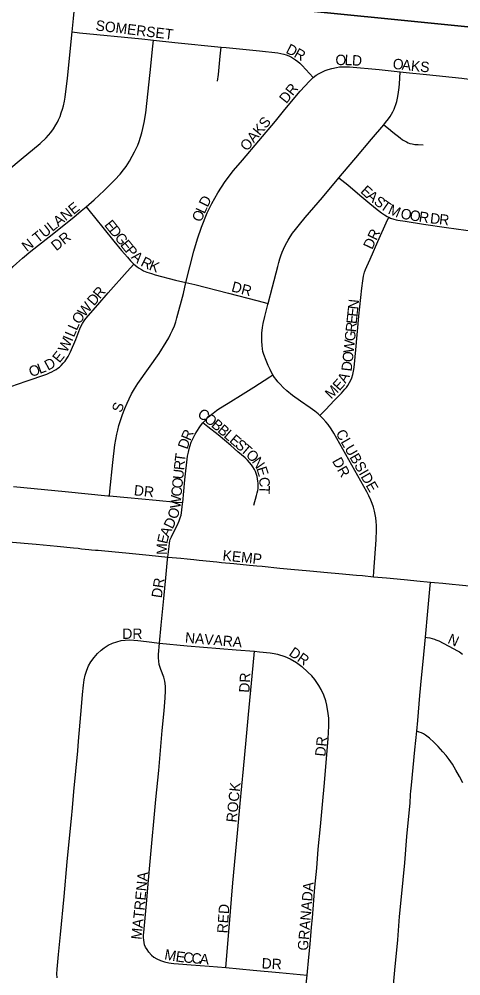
# Model space of a CAD drawing. Extents: x 1410790 to 1770854, y 448063 to 770588.
# Drawn here: x 1526748 to 1528873, y 641443 to 646042 of the extents above; entities that cross this region are included whole.
import ezdxf

# ---------------------------------------------------------------- set-up
doc = ezdxf.new("R2010")
doc.units = 0
for name, color, linetype in [('GM_X_City_Street', 7, 'Continuous'), ('GM_X_City_Street_Text', 7, 'Continuous'), ('GM_X_Section', 7, 'Continuous')]:
    doc.layers.add(name, color=color, linetype=linetype)

msp = doc.modelspace()

# ---------------------------------------------------------------- linework, layer by layer
at = {"layer": 'GM_X_City_Street'}
for points in [[(1527002.7, 645980.6), (1527009.3, 646045.9), (1527019.6, 646146.9)], [(1526435.6, 645092.6), (1526464.4, 645123.5), (1526499.9, 645157.6), (1526557.4, 645206.3), (1526636.9, 645269.6), (1526758.6, 645369.5), (1526849.9, 645444.3), (1526878.4, 645471.4), (1526890, 645484.2), (1526901, 645497.8), (1526913.3, 645515.3), (1526925.1, 645533.8), (1526933, 645547.4), (1526938.3, 645558.8), (1526944.9, 645574.2), (1526951, 645591.2), (1526956.8, 645608.9), (1526961.2, 645625.8), (1526966, 645647.6), (1526969.3, 645667.6), (1526980.1, 645758.8), (1527002.7, 645980.6)], [(1527002.7, 645980.6), (1527038.1, 645977.2), (1527338.1, 645947.9), (1527394.5, 645941.8)], [(1527070.7, 645140.2), (1527108.9, 645172.8), (1527157.9, 645219), (1527208.4, 645269.1), (1527234.4, 645297.6), (1527250.7, 645317.1), (1527262.9, 645334.4), (1527278.8, 645360), (1527292.1, 645383.8), (1527302.9, 645403.7), (1527310.9, 645420.3), (1527318.5, 645436.5), (1527325.3, 645453.8), (1527332.2, 645474.4), (1527338.7, 645496.4), (1527343.7, 645516.6), (1527349.7, 645545.4), (1527357, 645591.1), (1527378.5, 645785), (1527391.5, 645912.8), (1527394.5, 645941.8)], [(1527394.5, 645941.8), (1527497.7, 645930.7), (1527720.6, 645907.6)], [(1527703.1, 645743.3), (1527706.6, 645776), (1527715.9, 645863.7), (1527720.6, 645907.6)], [(1527720.6, 645907.6), (1527744.6, 645905.2), (1527904.4, 645889.3), (1527993.1, 645879.8), (1528007.4, 645877.3), (1528021.4, 645874), (1528032.8, 645870.6), (1528045.3, 645865.5), (1528058, 645859.5), (1528067.9, 645853.7), (1528078.4, 645846.5), (1528088.9, 645839), (1528098.1, 645830.7), (1528110.3, 645819.6), (1528163, 645761.4)], [(1528163, 645761.4), (1528177.6, 645772.5), (1528191, 645780.7), (1528207.7, 645789.5), (1528220.6, 645794.7), (1528234.6, 645799.7), (1528252.7, 645805.3), (1528274.9, 645810.4), (1528290.2, 645812.9), (1528304.1, 645813.6), (1528336.8, 645812.8), (1528480.4, 645800.3), (1528581.1, 645789.4)], [(1528502.1, 645534.9), (1528511, 645545.5), (1528524.5, 645562.8), (1528532.4, 645574), (1528540, 645586.1), (1528545.6, 645596), (1528552.2, 645609.2), (1528556.3, 645619.3), (1528560.6, 645632.4), (1528565, 645646.8), (1528570.2, 645670), (1528573.5, 645691.6), (1528576, 645714), (1528577.3, 645732), (1528579.1, 645758.9), (1528581.1, 645789.4)], [(1528581.1, 645789.4), (1528610.8, 645786.2), (1528708.6, 645776.2), (1528878, 645758.9), (1528913.5, 645752.9), (1528929.1, 645749.1), (1528945, 645743.8), (1528957.4, 645738.9), (1528969.1, 645733.6), (1528980.8, 645726.9), (1528991.7, 645720.3), (1529005.1, 645710.5), (1529017.8, 645700.5), (1529029.4, 645690), (1529038.9, 645680.4), (1529051.2, 645667.9)], [(1527549.8, 644775.9), (1527588.9, 644926.1), (1527605.5, 644986.1), (1527625, 645041.8), (1527653.1, 645111.8), (1527674.7, 645156), (1527703.6, 645207.4), (1527739.7, 645262.1), (1527780.1, 645313.8), (1527822, 645364.1), (1527900.6, 645456.6), (1527981.2, 645551.6), (1528026.6, 645607.6), (1528100.2, 645695.7), (1528144.3, 645744.1), (1528163, 645761.4)], [(1528286.1, 645279.2), (1528303.6, 645300.1), (1528367.4, 645375), (1528443.7, 645465.1), (1528502.1, 645534.9)], [(1528502.1, 645534.9), (1528524.6, 645517.2), (1528546.8, 645499.6), (1528581.1, 645471.5), (1528593.2, 645462.5), (1528601.9, 645456.9), (1528611.2, 645451.9), (1528619.7, 645448), (1528628, 645445.1), (1528639, 645442.3), (1528651.8, 645440.3), (1528668.4, 645439.2), (1528691.3, 645438.3)], [(1527946, 644675.9), (1527967, 644754.7), (1527992.4, 644852.3), (1527997.3, 644872.1), (1528002.6, 644890.2), (1528007, 644904.6), (1528013.3, 644921.4), (1528019.6, 644936.4), (1528029.6, 644956.7), (1528042.3, 644979.1), (1528052.5, 644995.9), (1528063.9, 645013.2), (1528077.4, 645031), (1528096.2, 645055.1), (1528123.9, 645088.7), (1528207, 645184.4), (1528286.1, 645279.2)], [(1528286.1, 645279.2), (1528300.3, 645268.1), (1528329.3, 645245.3), (1528353.9, 645224.5), (1528396.8, 645188), (1528425.8, 645163.4), (1528462.9, 645132.9), (1528491.5, 645110.3), (1528505.9, 645101.2), (1528519.5, 645093.3), (1528527.2, 645089.8)], [(1526708.3, 644840.1), (1526719.9, 644852.7), (1526735.2, 644867.4), (1526763.6, 644893.2), (1526804, 644927.1), (1526892.1, 644996.4), (1527010.7, 645089.8), (1527047.1, 645120.1), (1527070.7, 645140.2)], [(1527070.7, 645140.2), (1527090, 645115.6), (1527110.3, 645089.8), (1527203.6, 644974.4), (1527240.7, 644930.5), (1527268.8, 644897.3), (1527283.5, 644880), (1527293.2, 644870.1), (1527300.1, 644864.5)], [(1528195.3, 644137), (1528223.4, 644165.8), (1528263.8, 644208.5), (1528298.4, 644243.3), (1528315.8, 644262.5), (1528323.6, 644271.8), (1528330.1, 644281.1), (1528337.9, 644294.8), (1528343.5, 644306.3), (1528348.5, 644318.2), (1528353.5, 644334.3), (1528356.9, 644349.6), (1528359.7, 644367.1), (1528367.3, 644452), (1528382.7, 644614.7), (1528396.1, 644748.3), (1528401, 644784.2), (1528404.6, 644806.3), (1528409.9, 644825.7), (1528414.5, 644839.3), (1528420.3, 644853.2), (1528437.2, 644888.7), (1528474.3, 644972.6), (1528514.7, 645062.2), (1528527.2, 645089.8)], [(1528527.2, 645089.8), (1528535, 645086.2), (1528551.2, 645080.8), (1528562.7, 645077.6), (1528570.6, 645075.9), (1528606, 645070.6), (1528693.6, 645057.3), (1528803.8, 645041), (1528898, 645027.3), (1528975.8, 645016.3), (1529027.6, 645008), (1529060.2, 645001.9)], [(1526670.5, 644262.5), (1526781.8, 644301.1), (1526881.1, 644335.7), (1526894.3, 644341.4), (1526905.4, 644346.9), (1526916.8, 644352.9), (1526925.7, 644358.1), (1526934.3, 644363.8), (1526941.7, 644369.1), (1526950.7, 644377.3), (1526960.4, 644387.5), (1526968.8, 644397.4), (1526977.4, 644410.2), (1526983.3, 644420.6), (1526995.6, 644443.3), (1527020.3, 644501.6), (1527040.4, 644553.5), (1527046.8, 644568.1), (1527052.8, 644579.3), (1527060.9, 644591.7), (1527069.3, 644602.7), (1527126.7, 644669.5), (1527176, 644726.6), (1527268, 644828.8), (1527300.1, 644864.5)], [(1527300.1, 644864.5), (1527314, 644853), (1527323.1, 644846.7), (1527336.2, 644838.6), (1527346.8, 644832.9), (1527362.7, 644825.9), (1527384.2, 644818.7), (1527401.8, 644813.4), (1527500.2, 644787.6), (1527549.8, 644775.9)], [(1527182.9, 643750.3), (1527185.1, 643773.3), (1527198.7, 643910.7), (1527209.3, 643995.3), (1527217.9, 644047), (1527222.3, 644065.7), (1527228.2, 644088.3), (1527235.7, 644112.5), (1527245.8, 644141.2), (1527257.3, 644170.7), (1527267.8, 644196), (1527277.5, 644216.9), (1527289.4, 644240.1), (1527303.6, 644264.8), (1527319.5, 644290.9), (1527421.4, 644435.3), (1527456.2, 644488.5), (1527468.2, 644509.9), (1527477, 644527.1), (1527486.3, 644547.3), (1527494.8, 644567.5), (1527502.1, 644587.1), (1527507.4, 644605.5), (1527538.1, 644722.5), (1527549.8, 644775.9)], [(1527549.8, 644775.9), (1527592.7, 644765.8), (1527754.7, 644724.7), (1527891.3, 644689.9), (1527946, 644675.9)], [(1527969, 644331.8), (1527962.8, 644343), (1527955.2, 644357.3), (1527945.7, 644377.2), (1527936.3, 644401.6), (1527925.6, 644429.3), (1527921.3, 644445.1), (1527919.1, 644457.3), (1527916.6, 644473.8), (1527915.5, 644494), (1527915.4, 644516), (1527916.2, 644533.3), (1527919, 644559.5), (1527921.8, 644578.8), (1527930.2, 644613.1), (1527944.4, 644670), (1527946, 644675.9)], [(1527632.5, 644101.2), (1527642.7, 644112.3), (1527659.5, 644129.6), (1527681.1, 644148.4), (1527696.9, 644160.4), (1527708.2, 644168.5), (1527753, 644195.7), (1527825.5, 644240.8), (1527876.6, 644272.5), (1527954.5, 644322.5), (1527969, 644331.8)], [(1528195.3, 644137), (1528186.5, 644144.2), (1528170.8, 644156.7), (1528148, 644172.9), (1528101.5, 644205.8), (1528063.5, 644232.2), (1528035.5, 644255.6), (1528018.4, 644271.5), (1528003.9, 644286.7), (1527993, 644298.8), (1527985, 644309.2), (1527977.5, 644320.1), (1527969, 644331.8)], [(1528452.3, 643361.7), (1528454.1, 643386), (1528465.1, 643539.1), (1528467.1, 643587.2), (1528467.1, 643608.4), (1528465.9, 643626.3), (1528464.2, 643644.7), (1528461.6, 643661.1), (1528458.5, 643676.5), (1528452.7, 643695.6), (1528446.8, 643712.9), (1528440.4, 643729), (1528430, 643750.8), (1528420.7, 643769.9), (1528262.3, 644051.6), (1528249.1, 644072.1), (1528234.9, 644092.6), (1528224, 644106.7), (1528209.9, 644122.5), (1528201.9, 644130.8), (1528195.3, 644137)], [(1527535.4, 643718.1), (1527545.6, 643827.9), (1527558.6, 643941.8), (1527562.3, 643960.5), (1527566.2, 643975.9), (1527571, 643993.2), (1527576.2, 644007.8), (1527582.1, 644021.5), (1527588.3, 644034.4), (1527595, 644047.3), (1527602.3, 644059.4), (1527616.8, 644081.5), (1527626.1, 644093.7), (1527632.5, 644101.2)], [(1527877.7, 643705.2), (1527890.6, 643752.4), (1527894, 643764.3), (1527896.4, 643775.3), (1527897.8, 643786.4), (1527898.6, 643799.4), (1527898.3, 643810.6), (1527897.1, 643820.9), (1527895.2, 643832.6), (1527893, 643843.3), (1527888.9, 643857), (1527885.1, 643867.1), (1527880.1, 643877.6), (1527873.1, 643890), (1527866.3, 643899.7), (1527857.1, 643911), (1527847.2, 643921.3), (1527835.5, 643932.5), (1527800.5, 643962.5), (1527766, 643992.9), (1527705.4, 644043.4), (1527656.5, 644082.2), (1527632.5, 644101.2)], [(1526721.7, 643795.4), (1526969.4, 643771.2), (1527175.2, 643751), (1527182.9, 643750.3)], [(1527182.9, 643750.3), (1527269.9, 643742.3), (1527407.1, 643729.5), (1527505.3, 643720.7), (1527535.4, 643718.1)], [(1527463.8, 643456.3), (1527469.2, 643506.7), (1527471.2, 643522.5), (1527473.2, 643534), (1527475.3, 643541), (1527477.6, 643546.9), (1527480.6, 643553.2), (1527492.5, 643577.3), (1527509.9, 643611.3), (1527518.4, 643629.5), (1527523.4, 643644.1), (1527527.8, 643657.8), (1527529.9, 643668.9), (1527534.8, 643711.5), (1527535.4, 643718.1)], [(1526697.7, 643529.6), (1526830.2, 643517.7), (1526931.4, 643508), (1527009.7, 643500.3), (1527032.4, 643498.1), (1527048.7, 643496.4), (1527084, 643492.8), (1527096.4, 643491.6), (1527115.8, 643489.8), (1527128.7, 643488.7), (1527210, 643481.4), (1527262.2, 643476.3), (1527373.2, 643465.2), (1527463.8, 643456.3)], [(1527423.2, 643041.9), (1527431.8, 643128.3), (1527444.5, 643256.7), (1527454.4, 643356.8), (1527462.7, 643444.9), (1527463.8, 643456.3)], [(1527463.8, 643456.3), (1527484.2, 643454.3), (1527526.7, 643450.3), (1527556, 643447.5), (1527588.7, 643444.2), (1527614.7, 643441.6), (1527699.5, 643433), (1527722.3, 643430.7), (1527781.1, 643425), (1527856.1, 643417.5), (1527892, 643413.9), (1527917.8, 643411.5), (1528002.6, 643403.1), (1528054.8, 643398.2), (1528146.3, 643390.1), (1528231.2, 643382.2), (1528286.6, 643376.8), (1528371.4, 643369.3), (1528400.8, 643366.6), (1528452.3, 643361.7)], [(1528452.3, 643361.7), (1528515.1, 643355.8), (1528567.3, 643350.7), (1528616.3, 643346.1), (1528662, 643341.9), (1528726.6, 643335.6)], [(1528702.5, 643071.5), (1528714.1, 643195.3), (1528723.6, 643301.7), (1528726.6, 643335.6)], [(1528726.6, 643335.6), (1528746.8, 643333.7), (1528786, 643330), (1528831.8, 643325.7), (1528864.4, 643322.4), (1528897, 643319.2), (1528919.8, 643316.9), (1528975.2, 643311.3), (1529027.3, 643306), (1529062.9, 643302.1), (1529118.3, 643296.3)], [(1526930.6, 641432.4), (1526930.2, 641451.6), (1526931.8, 641475.1), (1526938.1, 641545.8), (1526947.2, 641641.2), (1526964.6, 641823.6), (1526979.9, 641990), (1526992.1, 642120.4), (1526999.5, 642198.4), (1527004.3, 642250.6), (1527011.9, 642328.9), (1527030.2, 642524.7), (1527034.4, 642570.4), (1527041.9, 642661.7), (1527047.4, 642736.7), (1527053, 642795.2), (1527058.4, 642840.6), (1527061.5, 642866.4), (1527065.8, 642888.3), (1527073.7, 642912.8), (1527082.6, 642933.4), (1527093.7, 642952.9), (1527108.7, 642973.8), (1527125.8, 642993.1), (1527142.2, 643008.4), (1527157.4, 643020.1), (1527176.5, 643031.7), (1527196.9, 643041.3), (1527218, 643049.1), (1527239.7, 643054.6), (1527258.6, 643057.2), (1527281, 643057.3), (1527319.9, 643054.1), (1527361.6, 643049.6), (1527423.2, 643041.9)], [(1528661.2, 642619.4), (1528666.7, 642669.5), (1528676.6, 642790.6), (1528683.6, 642875.6), (1528691.5, 642953.7), (1528702.5, 643071.5)], [(1528702.5, 643071.5), (1528711.6, 643070), (1528724.4, 643067.9), (1528735.6, 643065.2), (1528745.7, 643061.7), (1528753.6, 643058.6), (1528766.6, 643052.6), (1528812.5, 643029.2), (1528840.1, 643014.9), (1528854.6, 643007.1), (1528867.1, 642999.8), (1528881.9, 642989.9)], [(1527372.5, 641556.9), (1527363.3, 641568.6), (1527356.3, 641581), (1527351.7, 641591.9), (1527348.9, 641602.8), (1527347.5, 641614.1), (1527346.7, 641626.8), (1527347.1, 641640.2), (1527347.7, 641650.4), (1527362.6, 641805.8), (1527369.6, 641884.6), (1527379.3, 641992.8), (1527406.3, 642289.9), (1527420.1, 642430), (1527436.2, 642622.7), (1527445.2, 642717.2), (1527451.1, 642779.3), (1527452.9, 642812.3), (1527452.3, 642835.7), (1527449.2, 642859), (1527444.3, 642878.5), (1527430.3, 642915.6), (1527422.5, 642940), (1527419.5, 642955.6), (1527417.9, 642971), (1527417.9, 642987.9), (1527423.2, 643041.9)], [(1527423.2, 643041.9), (1527556.8, 643029.5), (1527791.7, 643010.1), (1527880.1, 643003.1)], [(1527742.4, 641482.4), (1527758.7, 641674.2), (1527777, 641889.9), (1527798.9, 642128), (1527812.1, 642271.1), (1527827.4, 642437.3), (1527840.3, 642576.2), (1527851.7, 642698.4), (1527868.9, 642882.8), (1527880.1, 643003.1)], [(1527880.1, 643003.1), (1527904.8, 643001), (1527955.8, 642995.2), (1527974.6, 642992.6), (1527991.6, 642988.9), (1528026.3, 642977.4), (1528051.5, 642966.1), (1528082.4, 642948.7), (1528107.7, 642930.5)], [(1528133.1, 641445.6), (1528142, 641532.8), (1528147.9, 641594.8), (1528154.7, 641676.4), (1528158.8, 641722.1), (1528171, 641869.3), (1528179.8, 641960.7), (1528187.3, 642052.2), (1528197.4, 642160), (1528209.1, 642284), (1528214.9, 642352.6), (1528235.1, 642581.7), (1528237.3, 642613.9), (1528238.3, 642643.2), (1528237.6, 642682.2), (1528235.2, 642704.6), (1528228.9, 642743.2), (1528223.4, 642765), (1528213.5, 642792.3), (1528201.8, 642819), (1528190.6, 642838.5), (1528170.3, 642867.7), (1528155.7, 642885.1), (1528137.5, 642903.4), (1528107.7, 642930.5)], [(1528546.8, 641364.9), (1528556, 641469.3), (1528569.8, 641616.2), (1528578.7, 641727.3), (1528587.2, 641822), (1528603.3, 641985.2), (1528614.1, 642112.7), (1528621.7, 642194.3), (1528628.7, 642272.6), (1528629.8, 642285.6), (1528630.7, 642301.9), (1528631.3, 642314.8), (1528632.2, 642330.9), (1528635.1, 642360), (1528651.4, 642529.4), (1528661.2, 642619.4)], [(1528882.7, 642370), (1528866.5, 642400.9), (1528849.2, 642432.2), (1528832.3, 642459.6), (1528816.4, 642482.8), (1528802, 642502.3), (1528787.3, 642520.4), (1528764.7, 642544.7), (1528744, 642565.5), (1528722.2, 642585.2), (1528709.6, 642595.4), (1528702.5, 642600.4), (1528693, 642605.9), (1528683.6, 642610.4), (1528672.6, 642614.8), (1528661.2, 642619.4)], [(1527372.5, 641556.9), (1527385.1, 641542.5), (1527396.9, 641532.2), (1527410.2, 641523.8), (1527427.5, 641516.3), (1527447.2, 641509.8), (1527467.6, 641505.2), (1527479.6, 641503.4), (1527492.6, 641502), (1527515.2, 641499.9), (1527575.1, 641495.3), (1527662.8, 641488.6), (1527742.4, 641482.4)], [(1527742.4, 641482.4), (1527874.7, 641469.9), (1527998.8, 641458.2), (1528133.1, 641445.6)], [(1528090.4, 640989.8), (1528099.5, 641089.4), (1528105.8, 641158), (1528110.9, 641211.5), (1528116.1, 641265.9), (1528120.7, 641314.1), (1528126.4, 641373.5), (1528133.1, 641445.6)]]:
    msp.add_lwpolyline(points, dxfattribs=at)
at = {"layer": 'GM_X_Section'}
for points in [[(1529818.7, 651249.1), (1529389.2, 645957.9), (1524163.6, 646480.2), (1524666.4, 651730.2)], [(1529389.2, 645957.9), (1528881.3, 640647.9), (1523663.4, 641153), (1524163.6, 646480.2)]]:
    msp.add_lwpolyline(points, close=True, dxfattribs=at)

# ---------------------------------------------------------------- texts
at = {"layer": 'GM_X_City_Street_Text'}
for s, rotation, p in [('SOMERSET', 353.0635, (1527113.9, 645988.5)), ('D', 333.0293, (1528027.6, 645882)), ('R', 331.1376, (1528066.4, 645862.2)), ('O', 359.8907, (1528269.9, 645821.3)), ('L', 358.3334, (1528313.5, 645821.3)), ('D', 356.2157, (1528348.2, 645820.3)), ('O', 354.0448, (1528543.7, 645803.7)), ('A', 354.0219, (1528587.4, 645799.1)), ('K', 354.0561, (1528631.2, 645794.5)), ('S', 355.2286, (1528676.1, 645789.9)), ('DR', 51.3411, (1528033.7, 645633)), ('OAKS', 50.3885, (1527844.6, 645404.3)), ('E', 317.6381, (1528387, 645211)), ('D', 63.5327, (1527654.7, 645134.8)), ('A', 321.2178, (1528415.6, 645185)), ('S', 322.8862, (1528451.1, 645156.5)), ('T', 325.319, (1528481.1, 645133.9)), ('N TULANE', 38.5296, (1526785.6, 644921.7)), ('L', 65.1705, (1527640.1, 645103.2)), ('M', 336.4775, (1528519.3, 645108.7)), ('O', 350.9264, (1528580.9, 645083.8)), ('O', 349.9376, (1528624.1, 645076.9)), ('E', 308.6513, (1527155.3, 645052.1)), ('O', 67.1515, (1527623.2, 645063.1)), ('R', 351.2771, (1528668.7, 645069)), ('D', 353.4405, (1528723, 645061.1)), ('R', 353.4533, (1528766.7, 645056.1)), ('D', 308.673, (1527177.3, 645024.6)), ('DR', 64.7982, (1528446.2, 644931.5)), ('DR', 38.6545, (1526926.8, 644925.6)), ('G', 308.6581, (1527204.8, 644990.3)), ('E', 308.6513, (1527232.2, 644955.9)), ('P', 310.6629, (1527255.4, 644927)), ('A', 318.9804, (1527284, 644894.6)), ('R', 334.0411, (1527329.1, 644857.9)), ('K', 339.3783, (1527369.4, 644838.5)), ('DR', 345.2649, (1527766.3, 644734.2)), ('D', 49.4366, (1527108.1, 644660.8)), ('R', 49.4392, (1527136.7, 644694.2)), ('W', 49.6175, (1527062.5, 644607.2)), ('N', 84.0219, (1528379.2, 644645)), ('O', 55.4127, (1527038.3, 644572)), ('E', 84.0258, (1528371.8, 644575)), ('E', 84.0203, (1528375.5, 644610)), ('L', 66.136, (1527025.3, 644542)), ('R', 84.0139, (1528367.7, 644535.6)), ('L', 66.9808, (1527011.6, 644509.8)), ('G', 84.0219, (1528363.1, 644491.8)), ('W', 64.7713, (1526977.7, 644435.8)), ('I', 67.0191, (1527003, 644489.5)), ('W', 84.0293, (1528357.2, 644435)), ('E', 51.3538, (1526942.2, 644386.2)), ('O', 83.9767, (1528352.6, 644391.1)), ('D', 28.4198, (1526886.8, 644351.3)), ('D', 83.4068, (1528347.4, 644346.9)), ('O', 20.5919, (1526805.9, 644320.4)), ('L', 20.603, (1526847.1, 644335.9)), ('E', 48.2382, (1528288.9, 644252.2)), ('A', 60.5598, (1528319.1, 644288)), ('M', 45.528, (1528250.1, 644212.7)), ('S', 71.576, (1527240.2, 644147.3)), ('C', 324.3494, (1527602.1, 644134.4)), ('O', 323.235, (1527634.1, 644111.5)), ('B', 320.2442, (1527668.8, 644085.6)), ('R', 66.7823, (1527571, 644011.8)), ('B', 319.5726, (1527699.1, 644060.3)), ('L', 319.5647, (1527729.3, 644034.7)), ('CLUBSIDE', 299.9547, (1528269.2, 644052.2)), ('D', 70.8048, (1527556.9, 643971.1)), ('E', 319.5647, (1527756.1, 644011.8)), ('S', 319.5647, (1527782.8, 643989)), ('T', 319.5439, (1527809.6, 643966.2)), ('T', 82.5327, (1527545.3, 643910.9)), ('O', 314.436, (1527835.6, 643944.1)), ('N', 305.4361, (1527865, 643914.3)), ('DR', 299.3565, (1528252.3, 643918)), ('R', 84.258, (1527541.4, 643871.9)), ('E', 287.7223, (1527888.7, 643882.1)), ('O', 84.265, (1527532.6, 643784.3)), ('U', 84.265, (1527537, 643828.1)), ('C', 275.0702, (1527901.6, 643838.5)), ('DR', 353.994, (1527298.5, 643753.3)), ('C', 84.258, (1527528.6, 643744.9)), ('T', 268.0189, (1527905, 643800.7)), ('W', 84.5021, (1527523.2, 643688)), ('O', 73.3321, (1527508.5, 643635.5)), ('D', 63.953, (1527485.9, 643587.6)), ('E', 76.9511, (1527459.8, 643516.6)), ('A', 64.0997, (1527466.7, 643548.1)), ('M', 89.4992, (1527459.6, 643466.6)), ('KEMP', 354.1416, (1527725.2, 643440.3)), ('DR', 81.4687, (1527433.6, 643256.9)), ('DR', 0, (1527244.7, 643062.5)), ('NAVARA', 355.155, (1527544.7, 643044.9)), ('N', 336.0308, (1528806, 643043.9)), ('DR', 325.4871, (1528042.1, 642986)), ('DR', 86.8222, (1527855.7, 642802.9)), ('DR', 83.9889, (1528220.9, 642495.3)), ('ROCK', 84.173, (1527794.1, 642178.3)), ('MATRENA', 84.29, (1527336.7, 641615)), ('GRANADA', 85.1024, (1528137.3, 641562.2)), ('RED', 85.9127, (1527750.1, 641645.8)), ('M', 349.5045, (1527444.4, 641522.4)), ('E', 352.3786, (1527499.1, 641512.3)), ('C', 354.8469, (1527536.3, 641507.4)), ('C', 354.9649, (1527575.8, 641503.8)), ('A', 354.9451, (1527615.3, 641500.4)), ('DR', 356.989, (1527914, 641478.5))]:
    msp.add_text(s, height=50, rotation=rotation, dxfattribs=at).set_placement(p)

doc.saveas('drawing.dxf')
